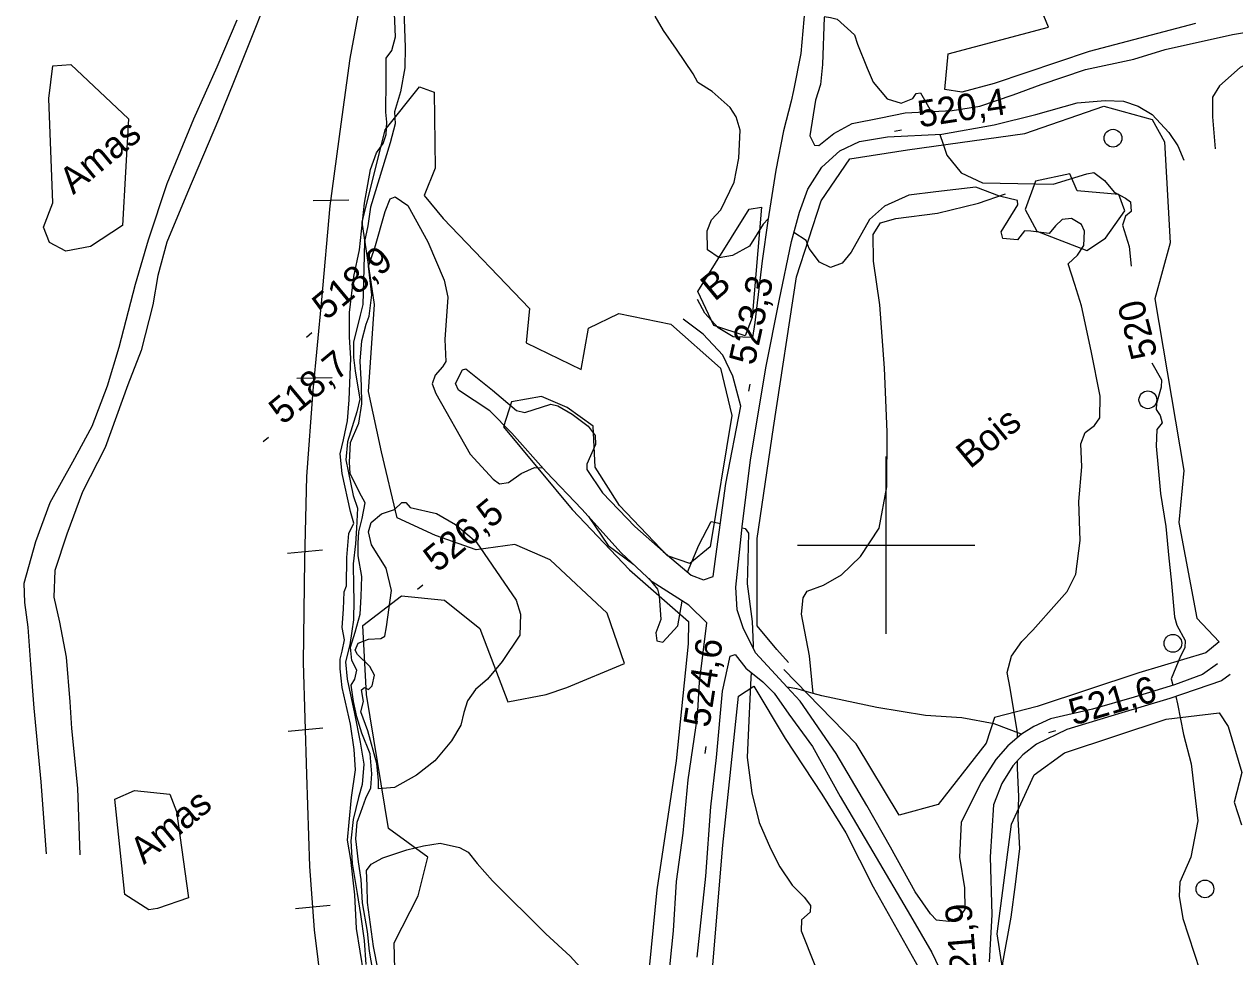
# Model space of a CAD drawing. Extents: x 347059 to 352153, y 6073752 to 6078601.
# Drawn here: x 347554 to 347759, y 6075230.3 to 6075388.2 of the extents above; entities that cross this region are included whole.
import ezdxf

# ---------------------------------------------------------------- set-up
doc = ezdxf.new("R2010")
doc.units = 0
for name, color, linetype in [('Level 1', 7, 'Continuous'), ('Level 19', 7, 'Continuous'), ('Level 2', 7, 'Continuous'), ('Level 22', 7, 'Continuous'), ('Level 23', 7, 'Continuous'), ('Level 3', 7, 'Continuous'), ('Level 36', 7, 'Continuous'), ('Level 44', 7, 'Continuous'), ('Level 57', 7, 'Continuous'), ('Level 61', 7, 'Continuous')]:
    doc.layers.add(name, color=color, linetype=linetype)

msp = doc.modelspace()

# ---------------------------------------------------------------- linework, layer by layer
at = {"layer": 'Level 1'}
for points in [[(347607.53, 6075315.46), (347608.12, 6075317.82), (347608.8, 6075321.06), (347609.06, 6075324.62), (347609.37, 6075331.69), (347609.12, 6075335.23), (347609.15, 6075339.4), (347609.88, 6075345.48), (347610.83, 6075350.01), (347611.66, 6075357.91), (347612.71, 6075363.6), (347613.72, 6075366.44), (347614.83, 6075368.02), (347615.35, 6075369.51), (347615.47, 6075371.62), (347615.27, 6075373.32), (347615.34, 6075378.74), (347615.33, 6075382.47), (347616.27, 6075383.78), (347616.93, 6075386.06), (347616.61, 6075392.75)], [(347689.51, 6075389.52), (347690.57, 6075389.32), (347691.73, 6075389.07), (347694.65, 6075386.39), (347695.16, 6075384.8), (347696.77, 6075380.77), (347697.8, 6075378.41), (347700.19, 6075375.55), (347702.56, 6075374.82), (347704.49, 6075375.6), (347705.09, 6075376.5), (347705.84, 6075376.58), (347707.63, 6075373.43)], [(347709.07, 6075369.56), (347709.65, 6075367.89), (347710.3, 6075366.06), (347712.68, 6075363.06), (347716.29, 6075361.34)], [(347716.29, 6075361.34), (347728.25, 6075361.14), (347733.97, 6075362.9), (347735.18, 6075363.08), (347736.97, 6075361.75), (347738.63, 6075359.76), (347740.54, 6075358.78), (347741.36, 6075358.12), (347741.5, 6075356.5), (347740.54, 6075355.7), (347740.02, 6075354.21), (347741.16, 6075350.59), (347741.51, 6075347.22)], [(347745, 6075330.9), (347746.62, 6075328.01), (347746.57, 6075326.77), (347745.79, 6075323.98), (347745.69, 6075322.96), (347746.41, 6075321.95), (347746.74, 6075320.74), (347745.81, 6075319.58), (347745.69, 6075316.8), (347746.08, 6075313.1), (347746.47, 6075308.74), (347747.34, 6075303.16), (347747.87, 6075297.83), (347748.26, 6075294.13), (347748.84, 6075287.91), (347749.22, 6075286.48), (347750.6, 6075283.86), (347750.56, 6075282.62), (347749.83, 6075281.22), (347748.28, 6075277.39), (347748.55, 6075276.29)], [(347611.58, 6075227.48), (347610.32, 6075235.14), (347610.05, 6075240.8), (347609.37, 6075246.79), (347608.8, 6075250.06), (347609.09, 6075253.11), (347609.49, 6075257.31), (347610.16, 6075262.01), (347609.9, 6075265.4), (347609.27, 6075269.7), (347607.88, 6075275.91), (347607.52, 6075279.09), (347607.52, 6075280.7), (347607.87, 6075282.05), (347608.28, 6075283.99), (347607.89, 6075286.08), (347608.11, 6075289.2), (347608.25, 6075292.12), (347608.63, 6075293.11), (347608.65, 6075297.94), (347609.04, 6075302), (347609.87, 6075303.76), (347609.32, 6075305.71), (347607.87, 6075312.14), (347607.53, 6075315.46)], [(347749.02, 6075274.41), (347749.33, 6075273.17)], [(347749.33, 6075273.17), (347750.34, 6075267.97), (347751.64, 6075263.01), (347752.79, 6075253.38), (347751.6, 6075247.18), (347749.71, 6075242.95), (347749.64, 6075240.61), (347750.24, 6075236.82), (347754.07, 6075225.1), (347754.26, 6075216.28), (347754.52, 6075208.19), (347754.72, 6075200.18), (347753.02, 6075190.22), (347753.12, 6075185.88), (347754.54, 6075182.89), (347757.43, 6075179.1), (347762.11, 6075169.94)]]:
    msp.add_lwpolyline(points, dxfattribs=at)
at = {"layer": 'Level 19'}
for points in [[(347661.12, 6075409.43), (347666.13, 6075408.73), (347673.69, 6075407.89), (347678.68, 6075405.8), (347681.51, 6075403.31), (347684.24, 6075399.81), (347685.76, 6075396.11), (347686.24, 6075390.9), (347685.56, 6075383.26), (347684.33, 6075376.97), (347683.89, 6075375.19), (347682.62, 6075370.18), (347681.29, 6075363.47), (347679.94, 6075354.9), (347679.94, 6075354.9), (347679.03, 6075348.13), (347677.75, 6075337.71), (347677.34, 6075335.16), (347674.08, 6075335.3), (347671.55, 6075336.83), (347669.29, 6075339.28), (347668.04, 6075341.6)], [(347597.78, 6075399.16), (347589.46, 6075378.31), (347586.97, 6075372.06), (347581.67, 6075359.74), (347578.21, 6075351.28), (347576.66, 6075345.69), (347575.81, 6075340.7), (347573.86, 6075332.95), (347571.6, 6075327.13), (347567.78, 6075316.54), (347563.93, 6075309.04), (347561.25, 6075301.87), (347559.26, 6075295.75), (347559.05, 6075291.24), (347560, 6075286.97), (347561.16, 6075281.06), (347561.75, 6075273.52), (347562.03, 6075268.98), (347563.09, 6075258.88), (347563.49, 6075247.61)], [(347557.8, 6075247.79), (347556.93, 6075259.95), (347555.72, 6075272.43), (347555.16, 6075279.84), (347554.73, 6075286.14), (347554.17, 6075290.3), (347554.05, 6075293.61), (347556.02, 6075300.63), (347558.42, 6075307.25), (347562.26, 6075314.14), (347565.55, 6075320.16), (347568.17, 6075326.97), (347570.11, 6075333.51), (347572.88, 6075344.18), (347575.1, 6075351.72), (347578.24, 6075361.26), (347582.78, 6075372.17), (347586.72, 6075380.96), (347590.11, 6075388.97)], [(347689.52, 6075389.39), (347689.23, 6075381.39), (347688.9, 6075378), (347688.03, 6075375.36), (347687.1, 6075369.33), (347687.88, 6075367.73), (347688.61, 6075367.67), (347691.16, 6075369.72), (347694.25, 6075371.4), (347699.12, 6075372.34), (347703.22, 6075373.22), (347711.15, 6075373.6), (347715.84, 6075374.31), (347721.52, 6075376.25), (347726.22, 6075378.02), (347733.74, 6075380.56), (347741.93, 6075382.31), (347747.22, 6075383.91), (347758.65, 6075386.44), (347765.06, 6075387.54)], [(347796.86, 6075375.79), (347793.04, 6075379.23), (347788.59, 6075384.21), (347785.05, 6075387.08), (347781.93, 6075387.97), (347773.59, 6075385.94), (347765.15, 6075383.59), (347759.94, 6075380.85), (347756.46, 6075377.76), (347755.27, 6075375.87), (347755.24, 6075372.5), (347755.73, 6075367.08)], [(347756.1, 6075279.91), (347753.54, 6075278.15), (347748.82, 6075276.37), (347742.01, 6075274.26), (347734.96, 6075272.25), (347727.82, 6075270.61), (347725.03, 6075269.32), (347722.92, 6075268), (347720.59, 6075266.06), (347718.55, 6075263.76), (347716.14, 6075259.96), (347712.68, 6075253.12), (347712.39, 6075247.22), (347713.25, 6075241.99), (347713.33, 6075238.33), (347712.23, 6075236.96), (347710.59, 6075236.34), (347708.54, 6075236.56), (347707.5, 6075237.63), (347704.92, 6075241.35), (347700.73, 6075248.87), (347696.71, 6075255.93), (347691.51, 6075264.75), (347685.46, 6075273.61), (347683.25, 6075275.98), (347680.59, 6075278.83), (347677.9, 6075281.79), (347675.77, 6075286.04), (347674.75, 6075289.05), (347674.53, 6075292.88), (347675.7, 6075303.6), (347677.04, 6075314.39), (347679.6, 6075330.02), (347681.88, 6075341.38), (347683.95, 6075351.43), (347685.33, 6075356.4), (347686.75, 6075360.28), (347689.13, 6075364.01), (347692.14, 6075366.75), (347695.51, 6075368.37), (347700.24, 6075369.12), (347709.4, 6075369.58), (347718.27, 6075371.16), (347725.32, 6075372.91), (347732.35, 6075374.88), (347737.06, 6075375.3), (347740.19, 6075375.19), (347742.66, 6075374.35), (347745.04, 6075372.91), (347747.88, 6075369.89), (347749.39, 6075367.62), (347750.43, 6075365.18)], [(347663.09, 6075225.9), (347664.01, 6075234.76), (347664.52, 6075243.06), (347665.63, 6075251.26), (347666.49, 6075260.3), (347668.03, 6075271.02), (347668.39, 6075276.82), (347669.62, 6075286.86), (347666.59, 6075289.85), (347660.38, 6075293.8), (347655.14, 6075298.74), (347648.45, 6075306.13), (347642.41, 6075312.43), (347636.59, 6075318.99), (347632.89, 6075322.76), (347627.58, 6075326.28), (347627.09, 6075327.37), (347628.27, 6075329.68), (347628.81, 6075329.84), (347633.34, 6075326.26), (347637.4, 6075322.79), (347638.79, 6075322.48), (347643.2, 6075323.86), (347644.4, 6075323.61), (347646.82, 6075322.21), (347649.55, 6075320.18), (347650.7, 6075318.59), (347650.79, 6075317.08), (347649.33, 6075313.7), (347649.3, 6075312.85), (347651.98, 6075308.87), (347657.45, 6075303.15), (347662.22, 6075298.93), (347666.97, 6075294.93), (347669.06, 6075294.16), (347670.7, 6075294.73), (347671.17, 6075298.09), (347672.86, 6075310.43), (347675.38, 6075323.54), (347674.01, 6075328.65), (347672.32, 6075332.18), (347669.04, 6075335.72), (347665.64, 6075338.25)], [(347668, 6075230.25), (347669.48, 6075244.01), (347670.33, 6075255.72), (347671.26, 6075264.08), (347672.28, 6075275.33), (347673.6, 6075281.24), (347674.43, 6075281.5), (347676.21, 6075279.17), (347679.09, 6075276.89), (347681.06, 6075274.96), (347683.52, 6075271.4), (347687.51, 6075265.91), (347692.22, 6075257.47), (347697.72, 6075248.12), (347704.13, 6075237.28), (347707.74, 6075231.08), (347711.45, 6075223.28)], [(347758.26, 6075278.13), (347756.78, 6075277.04), (347748.05, 6075274.08), (347739.32, 6075271.49), (347730.59, 6075268.82), (347725.45, 6075266.31), (347723.14, 6075264.53), (347721.42, 6075262.65), (347719.61, 6075259.65), (347718.15, 6075256.04), (347717.59, 6075247.24), (347717.88, 6075237.43), (347717.44, 6075229.46)]]:
    msp.add_lwpolyline(points, dxfattribs=at)
at = {"layer": 'Level 2'}
for points in [[(347618.32, 6075390.56), (347618.54, 6075384.33), (347618.5, 6075380.82), (347617.74, 6075376.73), (347616.76, 6075373.38), (347616.85, 6075371.32), (347616.03, 6075368.11), (347612.71, 6075357.22), (347612.26, 6075354.05), (347611.64, 6075351.4), (347611.57, 6075346.8), (347611.36, 6075340.75), (347610.96, 6075338.96), (347609.79, 6075334.39), (347609.83, 6075331.76), (347610.06, 6075329.54), (347610.85, 6075324.72), (347610.35, 6075322.57), (347608.77, 6075317.53), (347608.48, 6075314.48), (347608.88, 6075312.55), (347609.74, 6075308.45), (347610.49, 6075306.26), (347610.32, 6075302.92)], [(347676.87, 6075350.61), (347673.99, 6075349.04), (347671.74, 6075348.66), (347669.74, 6075350.03), (347669.67, 6075353.24), (347670.44, 6075355.07), (347672, 6075356.76), (347674.29, 6075361.45), (347675.06, 6075365.55), (347675.29, 6075370.29), (347674.62, 6075372.54), (347673.59, 6075374.1), (347670.53, 6075376.79), (347668.11, 6075378.32), (347667.34, 6075379.78), (347664.5, 6075383.99), (347662.29, 6075387.12), (347660.91, 6075389.58)], [(347722.21, 6075267.42), (347722.21, 6075268.23), (347721.02, 6075275.82), (347720.46, 6075278.44), (347721.24, 6075281.22), (347722.96, 6075283.7), (347724.84, 6075285.65), (347728.82, 6075290.12), (347730.64, 6075292.15), (347732.1, 6075295.09), (347732.87, 6075300.8), (347732.62, 6075307.41), (347733.11, 6075313.3), (347732.97, 6075317.19), (347733.67, 6075319.11), (347735.26, 6075320.28), (347736.2, 6075321.59), (347736.25, 6075325.24), (347734.7, 6075332.93), (347733.06, 6075340.54), (347731.93, 6075344.16), (347730.79, 6075347.63), (347732.41, 6075349.1), (347733.45, 6075350.76), (347733.61, 6075353.16), (347733.05, 6075354.31), (347731.38, 6075355.34), (347729.8, 6075355.12), (347728.67, 6075354.05), (347727.58, 6075352.75), (347724.52, 6075353.18), (347723.41, 6075353.2), (347722.24, 6075351.7), (347719.75, 6075351.93), (347719.48, 6075353.05), (347722.29, 6075357.63), (347722.21, 6075358.36), (347719.18, 6075359.08), (347715.19, 6075360.61), (347708.39, 6075359.83), (347703.83, 6075359.29), (347699.74, 6075357.4), (347697.16, 6075355.14), (347694.05, 6075349.64), (347692.54, 6075347.73), (347690.55, 6075347.03), (347688.72, 6075347.93), (347686.94, 6075350.21), (347686.45, 6075351.58), (347684.38, 6075352.96)], [(347613.42, 6075226.02), (347612.52, 6075231.28), (347612.18, 6075234.6), (347611.32, 6075239.49), (347611.11, 6075243.45), (347610.66, 6075246.41), (347610.22, 6075250.32), (347610.42, 6075253.15), (347611.02, 6075254.84), (347611.91, 6075257.17), (347612.74, 6075258.92), (347612.89, 6075261.31), (347612.63, 6075264.69), (347611.19, 6075268.18), (347610.36, 6075270.96), (347609.8, 6075273.56), (347609.4, 6075276.3), (347610.01, 6075277.34), (347610.37, 6075278.83), (347609.51, 6075280.52), (347609.28, 6075282.73), (347610.11, 6075285.28), (347610.92, 6075288.34), (347611.13, 6075291.32), (347611.23, 6075294.74), (347610.61, 6075298.22), (347610.59, 6075300.34), (347610.71, 6075302.3), (347611.28, 6075304.51), (347611.76, 6075307.17), (347610.82, 6075308.93), (347609.22, 6075312.14), (347609.11, 6075314.05), (347609.28, 6075317.39), (347610.7, 6075320.69), (347611.23, 6075323.93), (347611.16, 6075327.07), (347610.96, 6075331.17), (347611.22, 6075334.58), (347611.93, 6075337.44), (347612.43, 6075338.78), (347612.92, 6075342.38), (347612.35, 6075347.25), (347613.39, 6075350.37), (347615.15, 6075356.49), (347616.03, 6075358.62), (347616.86, 6075358.96), (347619, 6075357.52), (347622.38, 6075351.38), (347625.14, 6075344.85), (347625.75, 6075342.02), (347625.29, 6075334.84), (347625.45, 6075331.1), (347624.85, 6075330.2), (347623.61, 6075328.78), (347623.1, 6075327.3), (347623.75, 6075325.71)], [(347680, 6075355.25), (347679.15, 6075354.35), (347676.87, 6075350.61)], [(347623.75, 6075325.71), (347629.54, 6075315.4), (347633.47, 6075311.17), (347634.5, 6075310.42), (347636.07, 6075310.64), (347638.2, 6075312.13), (347640.43, 6075313.16), (347641.82, 6075313.09)], [(347614.04, 6075258.78), (347614.02, 6075260.18), (347613.78, 6075263.04), (347612.26, 6075268.57), (347611.03, 6075271.82), (347611.48, 6075273.53), (347611.16, 6075275.52), (347611.64, 6075275.92), (347612.34, 6075275.56), (347612.99, 6075276.23), (347613.38, 6075278.02), (347612.56, 6075279.48), (347610.48, 6075281.49), (347610.11, 6075282.25), (347610.6, 6075283.44), (347612.34, 6075284.09), (347614.41, 6075284.19), (347615.11, 6075284.63), (347615.41, 6075286.21), (347616.22, 6075292.33), (347615.33, 6075296.13), (347612.84, 6075300.07), (347612.32, 6075302.3), (347612.77, 6075303.86), (347614.52, 6075305.31), (347616.72, 6075306.05), (347618.01, 6075307.25), (347618.67, 6075307.26), (347619.4, 6075306.39), (347623.86, 6075305.4), (347627.05, 6075303.51), (347630.59, 6075300.56), (347637.36, 6075290.69), (347638.09, 6075288.36), (347637.97, 6075284.8), (347634.97, 6075280.34), (347632.49, 6075277.36), (347630.48, 6075275.57), (347629.12, 6075273.66), (347628.49, 6075271.68)], [(347649.59, 6075304.87), (347652.94, 6075299.98), (347657.25, 6075296.75)], [(347666.38, 6075295.42), (347668.26, 6075300.04), (347670.38, 6075304.02), (347671.94, 6075303.7)], [(347610.32, 6075302.92), (347610.13, 6075300.23), (347609.74, 6075296.83), (347609.81, 6075293.02), (347609.88, 6075290.68), (347609.79, 6075287.4), (347609.53, 6075285.45), (347609.16, 6075283.14), (347608.45, 6075280.28), (347608.76, 6075277.33), (347609.97, 6075271.52), (347610.91, 6075266.69), (347611.58, 6075262.97), (347611.25, 6075259.49), (347610.67, 6075257.28), (347609.73, 6075253.57), (347609.38, 6075249.95), (347609.6, 6075246.13), (347610.45, 6075241.08), (347610.99, 6075237.52), (347611.6, 6075233.08), (347611.87, 6075229.04)], [(347675.63, 6075302.93), (347676.12, 6075302.83), (347676.7, 6075302.04), (347676.56, 6075297.53), (347676.47, 6075293.45), (347677.33, 6075287.09), (347677.49, 6075283.09), (347677.46, 6075282.67)], [(347659.8, 6075294.35), (347661.28, 6075292.57), (347661.55, 6075291.45), (347661.82, 6075287.41), (347661.02, 6075285.15), (347661.18, 6075283.82), (347662.19, 6075283.58), (347664.74, 6075286.34), (347665.46, 6075290.56)], [(347677.09, 6075277.55), (347676.76, 6075270.34), (347676.46, 6075264.09), (347677.28, 6075258.09), (347678.5, 6075253.09), (347680.43, 6075248.68), (347681.97, 6075245.54), (347684.11, 6075242.49), (347686.12, 6075240.41), (347687.17, 6075239), (347687.14, 6075237.91), (347685.68, 6075236.58), (347685.58, 6075234.76), (347687.9, 6075228.92), (347694.43, 6075217.88), (347695.66, 6075215.28), (347696.84, 6075211.45), (347697.72, 6075206.03), (347698.71, 6075198.71), (347701.17, 6075188.98), (347704.65, 6075171.42)], [(347677.15, 6075278.43), (347677.09, 6075277.55)], [(347628.49, 6075271.68), (347627.99, 6075269.54), (347626.42, 6075266.91), (347623.6, 6075263.53), (347620.5, 6075261.11), (347616.77, 6075258.98), (347614.04, 6075258.78)], [(347718.5, 6075220.89), (347718.91, 6075221.97), (347720.26, 6075223.2), (347720, 6075225.93), (347719.74, 6075229.32), (347721.14, 6075237.02), (347721.9, 6075242.59), (347722.63, 6075248.67), (347722.37, 6075253.67), (347722.44, 6075257.47), (347722.24, 6075262.24), (347722.23, 6075263.54)], [(347613.96, 6075228.06), (347613.17, 6075232.06), (347612.2, 6075239.51), (347612.1, 6075242.36), (347611.98, 6075244.92), (347612.8, 6075246.01), (347614.75, 6075247.07), (347618.85, 6075248.44), (347621.63, 6075249.13), (347624.47, 6075249.6), (347627.78, 6075248.86), (347629.24, 6075248.07), (347630.75, 6075246.11), (347633.33, 6075243.17), (347642.4, 6075234.25), (347646.52, 6075230.44), (347651.63, 6075224.8)]]:
    msp.add_lwpolyline(points, dxfattribs=at)
at = {"layer": 'Level 22'}
for points in [[(347687.63, 6075274.91), (347687.03, 6075281.26), (347685.68, 6075288.31), (347685.97, 6075291.09), (347686.64, 6075292.24), (347689.37, 6075293.26), (347692.41, 6075294.97), (347695.63, 6075298.07), (347698.82, 6075302.87), (347700.1, 6075309.89), (347700.16, 6075319.2), (347699.69, 6075330), (347698.92, 6075340.71), (347697.83, 6075348.11), (347697.79, 6075352.62), (347699.03, 6075354.6), (347701.64, 6075355.34), (347708.7, 6075356.2), (347715.61, 6075357.92), (347720.23, 6075359.48)], [(347722.92, 6075268), (347718.29, 6075269.77), (347712.79, 6075270.79), (347706.68, 6075271.21), (347698.41, 6075272.55), (347689.08, 6075274.51), (347687.63, 6075274.91), (347684.9, 6075275.67), (347683.25, 6075275.98)]]:
    msp.add_lwpolyline(points, dxfattribs=at)
at = {"layer": 'Level 23'}
for p, q in [((347603, 6075358.34), (347608.99, 6075358.46)), ((347600.21, 6075328.27), (347606.17, 6075328.4)), ((347598.62, 6075298.66), (347604.56, 6075299.25)), ((347598.72, 6075268.52), (347604.63, 6075269.11)), ((347599.98, 6075238.49), (347605.87, 6075239.08))]:
    msp.add_line(p, q, dxfattribs=at)
msp.add_lwpolyline([(347623.16, 6075140.73), (347620.11, 6075149.82), (347617.03, 6075160.76), (347614.58, 6075169.97), (347612.1, 6075179.92), (347611.29, 6075183.69), (347609.47, 6075192.12), (347607.77, 6075201.22), (347606.35, 6075210.63), (347605.03, 6075220.27), (347603.22, 6075234.88), (347602.4, 6075245.62), (347601.89, 6075261.18), (347601.36, 6075280.18), (347601.56, 6075297.53), (347601.89, 6075311.64), (347602.99, 6075326.19), (347604.43, 6075341.57), (347605.87, 6075357.48), (347607.69, 6075371.28), (347609.23, 6075382.41), (347611.75, 6075395.83)], dxfattribs=at)
at = {"layer": 'Level 3'}
for p, q in [((347701.41, 6075370.12), (347702.6, 6075370.3)), ((347601.83, 6075335.24), (347602.75, 6075336.01)), ((347676.72, 6075326.1), (347676.98, 6075327.27)), ((347594.49, 6075317.55), (347595.41, 6075318.32)), ((347620.65, 6075292.55), (347621.57, 6075293.32)), ((347727.56, 6075268.28), (347728.71, 6075268.62)), ((347669.33, 6075264.73), (347669.51, 6075265.92))]:
    msp.add_line(p, q, dxfattribs=at)
at = {"layer": 'Level 36'}
for centre in [(347738.41, 6075368.91), (347744.31, 6075324.62), (347748.55, 6075283.4), (347753.98, 6075241.83)]:
    msp.add_circle(centre, 1.5, dxfattribs=at)
at = {"layer": 'Level 44'}
for points in [[(347752.38, 6075388.3), (347734.35, 6075383.56), (347718.27, 6075378.19), (347712.79, 6075376.71), (347709.96, 6075377.14), (347710.48, 6075383.21), (347727.51, 6075387.72), (347720.72, 6075404.19)], [(347617.02, 6075219.34), (347616.69, 6075232.71), (347620.73, 6075240.67), (347622.4, 6075247.18), (347615.74, 6075252.04), (347611.99, 6075274.73), (347611.38, 6075286.44), (347617.93, 6075291.42), (347625.21, 6075290.73), (347631.2, 6075285.93), (347635.96, 6075273.52), (347642.45, 6075274.74), (347645.94, 6075275.94), (347655.72, 6075279.99), (347652.77, 6075288.48), (347643.12, 6075297.55), (347637.15, 6075300.11), (347630.58, 6075299.23), (347623.69, 6075301.66), (347617.22, 6075304.67), (347614.55, 6075315.8), (347612.37, 6075326.01), (347613.36, 6075340.77), (347611.29, 6075354.71), (347615.19, 6075370.31), (347620.99, 6075377.59), (347623.44, 6075376.68), (347623.64, 6075363.84), (347621.77, 6075359.19), (347624.97, 6075355.3), (347639.61, 6075340.09), (347639.03, 6075334.29), (347648.36, 6075329.78), (347649.6, 6075336.75), (347654.73, 6075339.21), (347663.53, 6075337.42), (347671.92, 6075329.98), (347673.85, 6075321.97), (347670.22, 6075299.76), (347666.77, 6075296.94), (347662.97, 6075298.2), (347654.82, 6075306.75), (347650.75, 6075313.22), (347650.36, 6075320.15), (347645.96, 6075323.31), (347641.64, 6075325.18), (347636.54, 6075324.26), (347635.18, 6075320.06), (347646.82, 6075306.05), (347656.55, 6075295.83), (347666.51, 6075287.08), (347666.49, 6075283.3), (347664.44, 6075263.53), (347661.19, 6075241.65), (347658.95, 6075219.29)], [(347683.48, 6075280.18), (347681.47, 6075282.38), (347678.18, 6075286.36), (347678.14, 6075301.16), (347680.92, 6075319.91), (347684.8, 6075345.45), (347689.02, 6075358.29), (347693.84, 6075365.42), (347703.63, 6075366.91), (347723.47, 6075369.69), (347736.88, 6075374.34), (347745.02, 6075372.1), (347747.11, 6075368.28), (347748.07, 6075351.19), (347745.51, 6075341.69), (347750.42, 6075312.66), (347749.54, 6075303.85), (347752.6, 6075287.67), (347756.38, 6075283.64), (347754.1, 6075281.81), (347742.78, 6075278.41), (347725.55, 6075272.72), (347718.36, 6075270.85), (347716.92, 6075266.52), (347708.81, 6075256.09), (347702.21, 6075254.33), (347694.92, 6075266.37), (347682.69, 6075278.99)], [(347725.51, 6075353.18), (347733.96, 6075349.87), (347737.12, 6075351.99), (347740.39, 6075356.63), (347739.37, 6075359.39), (347732.33, 6075359.99), (347731.08, 6075362.85), (347725.29, 6075361.65), (347723.56, 6075356.82), (347725.51, 6075353.18)], [(347676.11, 6075335.43), (347670.8, 6075337.21), (347668.13, 6075342.93), (347676.78, 6075356.9), (347678.91, 6075357.23), (347677.32, 6075338.58), (347676.11, 6075335.43)], [(347670.54, 6075227.64), (347672.37, 6075249.26), (347674.99, 6075274.48), (347677.59, 6075276.13), (347682.87, 6075267.28), (347689.13, 6075257.86), (347693.19, 6075251.34), (347697.81, 6075242.18), (347706.43, 6075226.81)], [(347759.87, 6075067.81), (347755.77, 6075078.09), (347753.29, 6075086.6), (347748.42, 6075089.39), (347741.61, 6075107.75), (347737.85, 6075129.17), (347735.5, 6075145.07), (347732.64, 6075167.43), (347729.87, 6075182.24), (347726.67, 6075196.69), (347721.22, 6075218.58), (347718.8, 6075234.24), (347721.21, 6075252.78), (347725.06, 6075261.16), (347730.2, 6075264.85), (347747.43, 6075270.54), (347756.38, 6075271.62), (347757.9, 6075269.34), (347760.25, 6075261.53), (347758.9, 6075256.52), (347760.18, 6075252.67)]]:
    msp.add_lwpolyline(points, dxfattribs=at)
at = {"layer": 'Level 57'}
for points in [[(347557.31, 6075353.84), (347558.91, 6075357.96), (347558.24, 6075375.6), (347558.89, 6075381.17), (347561.92, 6075381.36), (347571.68, 6075372.16), (347570.7, 6075354.15), (347565.3, 6075350.56), (347561.09, 6075349.81), (347558.34, 6075351.24), (347557.31, 6075353.84)], [(347571.1, 6075240.86), (347569.42, 6075257.03), (347572.71, 6075258.5), (347578.69, 6075257.89), (347579.86, 6075254.95), (347581.89, 6075240.3), (347576.63, 6075238.49), (347575.15, 6075238.27), (347571.1, 6075240.86)]]:
    msp.add_lwpolyline(points, dxfattribs=at)
at = {"layer": 'Level 61'}
for p, q in [((347700, 6075285), (347700, 6075315)), ((347685, 6075300), (347715, 6075300))]:
    msp.add_line(p, q, dxfattribs=at)

# ---------------------------------------------------------------- texts
at = {"layer": 'Level 1'}
msp.add_text('520', height=4.5, rotation=104.5914, dxfattribs=at).set_placement((347745.99, 6075332.16))
at = {"layer": 'Level 3'}
for s, rotation, p in [('520,4', 8.6592, (347705.68, 6075370.72)), ('518,9', 39.62, (347605.19, 6075337.96)), ('523,3', 77.6184, (347677.7, 6075330.31)), ('518,7', 39.62, (347597.85, 6075320.26)), ('526,5', 39.62, (347624.01, 6075295.26)), ('524,6', 81.1457, (347670.05, 6075269)), ('521,6', 16.3805, (347731.71, 6075269.46)), ('521,9', 94.7172, (347715.64, 6075224.52))]:
    msp.add_text(s, height=4.5, rotation=rotation, dxfattribs=at).set_placement(p)
at = {"layer": 'Level 44'}
for s, p in [('B', (347670.95, 6075341.16)), ('Bois', (347714.21, 6075312.81))]:
    msp.add_text(s, height=4.5, rotation=39.568, dxfattribs=at).set_placement(p)
at = {"layer": 'Level 57'}
for p in [(347562.35, 6075359.25), (347574.32, 6075245.86)]:
    msp.add_text('Amas', height=4.5, rotation=39.568, dxfattribs=at).set_placement(p)

doc.saveas('drawing.dxf')
